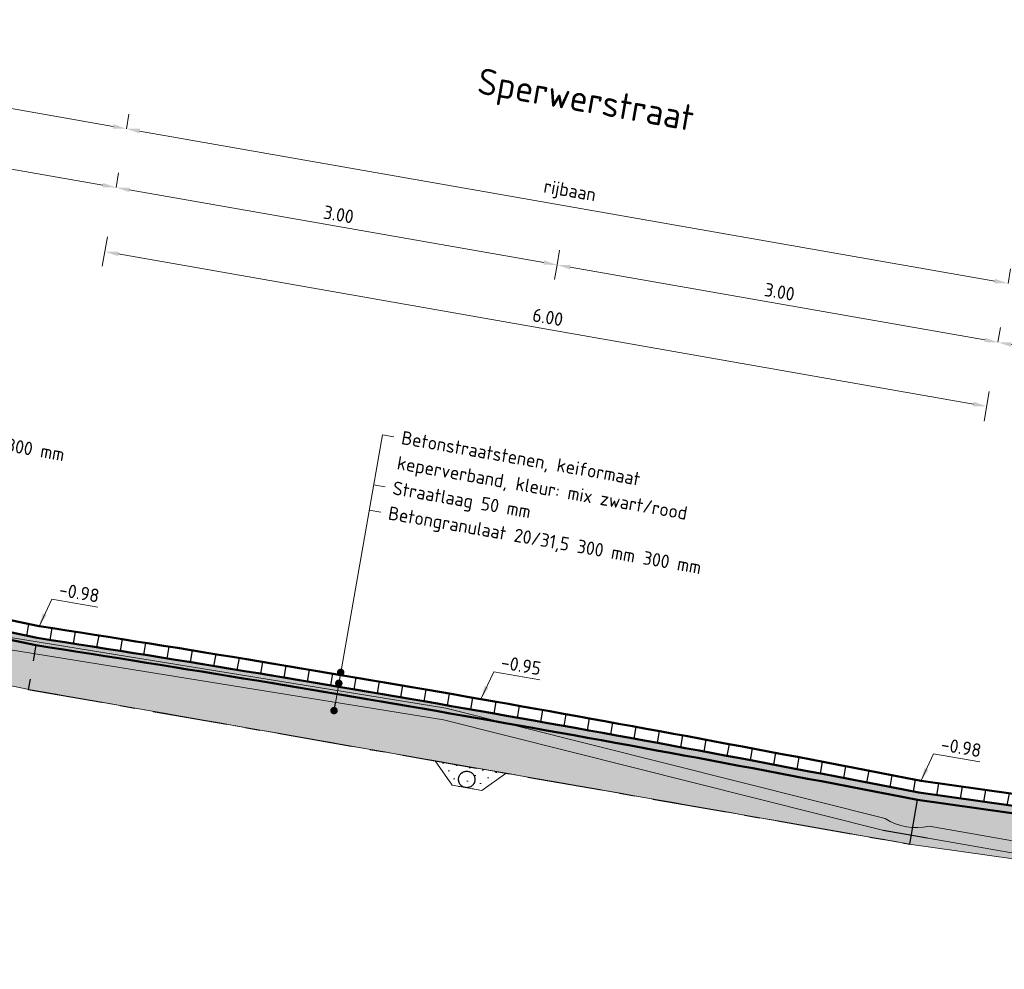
# Model space of a CAD drawing. Header units: metres. Extents: x 2514 to 227642, y 1683 to 852646.
# Tile 440 of 462: x 114396.61 to 114403.21, y 426101.97 to 426108.33. Entities that reach past the tile are written whole.
import ezdxf
from ezdxf.enums import TextEntityAlignment as Align

# ---------------------------------------------------------------- set-up
doc = ezdxf.new("R2010")
doc.units = ezdxf.units.M
doc.linetypes.add('DASHDOT', pattern=[7.5, 5, -1.25, 0, -1.25])
doc.linetypes.add('RI-DRAINAGE', pattern=[19.2, 6, -1.8, 1.8, -1.8, 2.4, -1.8, 1.8, -1.8])
doc.layers.get('Defpoints').update_dxf_attribs({"color": 244, "lineweight": 35})
for name, color, linetype, lineweight in [('B-WE-GW-GROND_ZAND_DRAINEERZAND-AD-50', 7, 'Continuous', 18), ('B-WE-OG-BEBOUWING_STRAATNAAM-T35', 2, 'Continuous', 35), ('B-WE-RI-DRAINAGE-GD', 90, 'RI-DRAINAGE', 25), ('B-WE-VH-GOOT-SD', 170, 'Continuous', 25), ('B-WE-VH-VERHARDING_BETONSTRAATSTEEN-GD', 252, 'Continuous', 25), ('B-WE-VH-VERHARDING_GEOTEXTIEL-GD', 252, 'Continuous', 25), ('N-WE-GW-GROND_GRIND-AD-50', 7, 'Continuous', 18), ('N-WE-GW-GROND_ZAND-AD-50', 7, 'Continuous', 18), ('N-WE-GW-GROND_ZAND_ONTGRAVEN-GD', 251, 'Continuous', 18), ('N-WE-VH-ELEMENTENVERHARDING-AD', 8, 'Continuous', 25), ('N-WE-VH-M', 7, 'Continuous', 18), ('N-WE-VH-NAP-T18', 1, 'Continuous', 18), ('N-WE-VH-T18', 10, 'Continuous', 18), ('N-WE-VH-VERHARDING_BETONSTRAATSTEEN-GD', 252, 'Continuous', 50), ('N-WE-VH-VERHARDING_FUNDERING-GD', 7, 'Continuous', 50), ('N-WE-VH-VERHARDING_FUNDERING-O', 7, 'Continuous', 18)]:
    doc.layers.add(name, color=color, linetype=linetype, lineweight=lineweight)
doc.styles.add('NLCS-ISO-M50-T18', font='NLCS-ISO.ttf', dxfattribs={"height": 0.09})
doc.styles.add('NLCS-ISO-M50-T18_CURSIEF', font='NLCS-ISO.ttf', dxfattribs={"oblique": 15, "height": 0.09})
doc.styles.add('NLCS-ISO-M50-T35', font='NLCS-ISO.ttf', dxfattribs={"height": 0.175})
doc.dimstyles.new('NLCS-M50-T18-PIJL_L2_H1', dxfattribs={"dimscale": 0.05, "dimtxt": 2.5, "dimasz": 1.8, "dimexe": 2, "dimexo": 2, "dimgap": 0.7, "dimtad": 1, "dimzin": 0, "dimdsep": 46, "dimtxsty": 'NLCS-ISO-M50-T18', "dimcen": 0, "dimdle": 2, "dimclrd": 256, "dimclre": 256, "dimclrt": 1, "dimadec": 1, "dimazin": 0, "dimtfac": 1, "dimtdec": 3, "dimtofl": 0, "dimtmove": 0, "dimatfit": 3, "dimfxl": 2, "dimfxlon": 1, "dimtfillclr": 256, "dimtolj": 1, "dimtzin": 0, "dimlwd": -1, "dimlwe": -1, "dimarcsym": 0})
doc.dimstyles.new('NLCS-M50-T18_CURSIEF-PIJL_A_L2_H1', dxfattribs={"dimscale": 0.05, "dimtxt": 2.5, "dimasz": 1.8, "dimexe": 2, "dimexo": 2, "dimgap": 0.7, "dimtad": 1, "dimzin": 0, "dimdsep": 46, "dimtxsty": 'NLCS-ISO-M50-T18_CURSIEF', "dimcen": 2.5, "dimdle": 2, "dimclrd": 256, "dimclre": 256, "dimclrt": 10, "dimadec": 1, "dimazin": 0, "dimtfac": 1, "dimtdec": 3, "dimtofl": 0, "dimtmove": 0, "dimatfit": 3, "dimfxl": 2, "dimtfillclr": 256, "dimtolj": 1, "dimtzin": 0, "dimlwd": -1, "dimlwe": -1, "dimarcsym": 0})
pattern_1 = [(80.050047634, (16.26626, -2.49229), (-0.1563622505, 0.02743007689), [])]
pattern_2 = [(350.050047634, (16.266258, -2.492287), (0.0361795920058, 0.0253803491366), [0, -0.0625])]
pattern_3 = [(350.013562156, (0, 0), (0.23165277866, 0.16228675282), [0.025, -0.175]), (80.013562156, (0, 0), (-0.16228675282, 0.23165277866), [0.025, -0.175]), (125.013562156, (0.02462, -0.00434), (-0.196969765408, 0.03468301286), [0.03535534, -0.24748738]), (350.013562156, (0.04413, 0.10646), (0.23165277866, 0.16228675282), [0.025, -0.175]), (35.013562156, (0.05427, 0.09198), (0.03468301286, 0.196969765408), [0.01767766, -0.26516504]), (125.013562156, (0.05427, 0.09198), (-0.196969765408, 0.03468301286), [0.01767766, -0.26516504]), (350.013562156, (0.12666, 0.1427), (0.23165277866, 0.16228675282), [0.03535534, -0.16464466]), (35.013562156, (0.12666, 0.1427), (0.03468301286, 0.196969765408), [0.025, -0.25784272]), (125.013562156, (0.16148, 0.13657), (-0.196969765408, 0.03468301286), [0.025, -0.25784272]), (80.013562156, (0.14409, 0.0254), (-0.16228675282, 0.23165277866), [0.025, -0.175]), (35.013562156, (0.14409, 0.0254), (0.03468301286, 0.196969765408), [0.01767766, -0.26516504]), (125.013562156, (0.15857, 0.03554), (-0.196969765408, 0.03468301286), [0.01767766, -0.26516504]), (350.013562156, (0.0333, 0.0449), (0.23165277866, 0.16228675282), [0.0125, -0.1675]), (350.013562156, (0.1897, 0.06814), (0.23165277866, 0.16228675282), [0.0125, -0.1675]), (80.013562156, (0.13247, 0.1036), (-0.16228675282, 0.23165277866), [0.0125, -0.1675]), (125.013562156, (0.13758, -0.01153), (-0.196969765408, 0.03468301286), [0.01767766, -0.26516504]), (125.013562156, (0.07525, 0.13906), (-0.196969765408, 0.03468301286), [0.01767766, -0.26516504]), (35.013562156, (0.10371, 0.04837), (0.03468301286, 0.196969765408), [0.01767766, -0.26516504]), (80.013562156, (0.07204, 0.0127), (-0.16228675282, 0.23165277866), [0.003125, -0.196875]), (80.013562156, (0.0959, 0.09417), (-0.16228675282, 0.23165277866), [0.003125, -0.196875]), (80.013562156, (0.1942, 0.11177), (-0.16228675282, 0.23165277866), [0.003125, -0.196875]), (80.013562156, (0.17885, 0.00658), (-0.16228675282, 0.23165277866), [0.003125, -0.196875])]

# ---------------------------------------------------------------- blocks, each defined once
blk = doc.blocks.new('*D1079')
at = {"layer": 'Defpoints', "color": 0, "transparency": 16777216}
for p in [(114392.8224, 426107.9853), (114397.2548, 426107.2077), (114397.2548, 426107.2077)]:
    blk.add_point(p, dxfattribs=at)
at = {"layer": 'N-WE-VH-M', "transparency": 16777216}
for p, q in [((114392.8224, 426107.9853), (114392.8397, 426108.0838)), ((114392.9111, 426107.9697), (114397.1661, 426107.2233)), ((114397.2548, 426107.2077), (114397.272, 426107.3062))]:
    blk.add_line(p, q, dxfattribs=at)
for points in [[(114392.9137, 426107.9845), (114392.9085, 426107.955), (114392.8224, 426107.9853)], [(114397.1687, 426107.2381), (114397.1635, 426107.2085), (114397.2548, 426107.2077)]]:
    blk.add_solid(points, dxfattribs=at)
at = {"layer": 'N-WE-VH-M', "color": 1, "transparency": 16777216, "insert": (114395.0524, 426107.6753), "char_height": 0.09, "attachment_point": 5, "rotation": 350.05005, "style": 'NLCS-ISO-M50-T18'}
blk.add_mtext('\\A1;4.50', dxfattribs=at)
blk = doc.blocks.new('*D1080')
at = {"layer": 'Defpoints', "color": 0, "transparency": 16777216}
for p in [(114397.2548, 426107.2077), (114400.2096, 426106.6894), (114400.2096, 426106.6894)]:
    blk.add_point(p, dxfattribs=at)
at = {"layer": 'N-WE-VH-M', "transparency": 16777216}
for p, q in [((114397.2548, 426107.2077), (114397.272, 426107.3062)), ((114397.3434, 426107.1922), (114400.121, 426106.7049)), ((114400.2096, 426106.6894), (114400.1924, 426106.5909))]:
    blk.add_line(p, q, dxfattribs=at)
for points in [[(114397.346, 426107.207), (114397.3408, 426107.1774), (114397.2548, 426107.2077)], [(114400.1236, 426106.7197), (114400.1184, 426106.6902), (114400.2096, 426106.6894)]]:
    blk.add_solid(points, dxfattribs=at)
at = {"layer": 'N-WE-VH-M', "color": 1, "transparency": 16777216, "insert": (114398.746, 426107.0274), "char_height": 0.09, "attachment_point": 5, "rotation": 350.05005, "style": 'NLCS-ISO-M50-T18'}
blk.add_mtext('\\A1;3.00', dxfattribs=at)
blk = doc.blocks.new('*D1081')
at = {"layer": 'Defpoints', "color": 0, "transparency": 16777216}
for p in [(114400.2096, 426106.6894), (114403.1645, 426106.171), (114403.1645, 426106.171)]:
    blk.add_point(p, dxfattribs=at)
at = {"layer": 'N-WE-VH-M', "transparency": 16777216}
for p, q in [((114400.2096, 426106.6894), (114400.2269, 426106.7879)), ((114400.2983, 426106.6738), (114403.0759, 426106.1866)), ((114403.1645, 426106.171), (114403.1818, 426106.2695))]:
    blk.add_line(p, q, dxfattribs=at)
for points in [[(114400.3009, 426106.6886), (114400.2957, 426106.6591), (114400.2096, 426106.6894)], [(114403.0785, 426106.2013), (114403.0733, 426106.1718), (114403.1645, 426106.171)]]:
    blk.add_solid(points, dxfattribs=at)
at = {"layer": 'N-WE-VH-M', "color": 1, "transparency": 16777216, "insert": (114401.7009, 426106.509), "char_height": 0.09, "attachment_point": 5, "rotation": 350.05005, "style": 'NLCS-ISO-M50-T18'}
blk.add_mtext('\\A1;3.00', dxfattribs=at)
blk = doc.blocks.new('*D1082')
at = {"layer": 'Defpoints', "color": 0, "transparency": 16777216}
for p in [(114403.1645, 426106.171), (114407.5968, 426105.3935), (114407.5968, 426105.3935)]:
    blk.add_point(p, dxfattribs=at)
at = {"layer": 'N-WE-VH-M', "transparency": 16777216}
for p, q in [((114403.1645, 426106.171), (114403.1818, 426106.2695)), ((114403.2532, 426106.1555), (114407.5082, 426105.409)), ((114407.5968, 426105.3935), (114407.5796, 426105.295))]:
    blk.add_line(p, q, dxfattribs=at)
for points in [[(114403.2558, 426106.1702), (114403.2506, 426106.1407), (114403.1645, 426106.171)], [(114407.5108, 426105.4238), (114407.5056, 426105.3943), (114407.5968, 426105.3935)]]:
    blk.add_solid(points, dxfattribs=at)
at = {"layer": 'N-WE-VH-M', "color": 1, "transparency": 16777216, "insert": (114405.3945, 426105.861), "char_height": 0.09, "attachment_point": 5, "rotation": 350.05005, "style": 'NLCS-ISO-M50-T18'}
blk.add_mtext('\\A1;4.50', dxfattribs=at)
blk = doc.blocks.new('*D1093')
at = {"layer": 'Defpoints', "color": 0, "transparency": 16777216}
for p in [(114397.2548, 426107.2077), (114403.1645, 426106.171), (114403.0892, 426105.7417)]:
    blk.add_point(p, dxfattribs=at)
at = {"layer": 'N-WE-VH-M', "transparency": 16777216}
for p, q in [((114397.1967, 426106.8769), (114397.1622, 426106.68)), ((114397.2681, 426106.7629), (114403.0006, 426105.7573)), ((114403.1065, 426105.8402), (114403.0719, 426105.6432))]:
    blk.add_line(p, q, dxfattribs=at)
for points in [[(114397.2707, 426106.7777), (114397.2655, 426106.7481), (114397.1794, 426106.7785)], [(114403.0031, 426105.772), (114402.998, 426105.7425), (114403.0892, 426105.7417)]]:
    blk.add_solid(points, dxfattribs=at)
at = {"layer": 'N-WE-VH-M', "color": 1, "transparency": 16777216, "insert": (114400.1481, 426106.3389), "char_height": 0.09, "attachment_point": 5, "rotation": 350.05005, "style": 'NLCS-ISO-M50-T18'}
blk.add_mtext('\\A1;6.00', dxfattribs=at)
blk = doc.blocks.new('_Dot')
at = {"color": 0, "linetype": 'ByBlock', "lineweight": -2}
blk.add_line((-0.5, 0), (-1, 0), dxfattribs=at)
at = {"color": 0, "linetype": 'ByBlock', "const_width": 0.5}
blk.add_lwpolyline([(-0.25, 0, 1), (0.25, 0, 1)], format="xyb", close=True, dxfattribs=at)
blk = doc.blocks.new('*D933')
at = {"layer": 'Defpoints', "color": 0, "ltscale": 0.2, "transparency": 16777216}
for p in [(114392.8921, 426108.3792), (114392.8921, 426108.3792), (114397.3239, 426107.6017)]:
    blk.add_point(p, dxfattribs=at)
at = {"layer": 'N-WE-VH-M', "ltscale": 0.2, "transparency": 16777216}
for p, q in [((114392.8921, 426108.3792), (114392.9094, 426108.4777)), ((114397.2352, 426107.6173), (114392.9808, 426108.3636)), ((114397.3239, 426107.6017), (114397.3412, 426107.7002))]:
    blk.add_line(p, q, dxfattribs=at)
for points in [[(114392.9834, 426108.3784), (114392.9782, 426108.3488), (114392.8921, 426108.3792)], [(114397.2378, 426107.6321), (114397.2326, 426107.6025), (114397.3239, 426107.6017)]]:
    blk.add_solid(points, dxfattribs=at)
at = {"layer": 'N-WE-VH-M', "color": 1, "ltscale": 0.2, "transparency": 16777216, "insert": (114395.1242, 426108.0825), "char_height": 0.09, "attachment_point": 5, "rotation": 350.05005, "style": 'NLCS-ISO-M50-T18'}
blk.add_mtext('\\A1;haaksparkeervak', dxfattribs=at)
blk = doc.blocks.new('*D934')
at = {"layer": 'Defpoints', "color": 0, "transparency": 16777216}
for p in [(114397.3239, 426107.6017), (114403.2321, 426106.5653), (114403.2321, 426106.5653)]:
    blk.add_point(p, dxfattribs=at)
at = {"layer": 'N-WE-VH-M', "transparency": 16777216}
for p, q in [((114397.3239, 426107.6017), (114397.3412, 426107.7002)), ((114397.4125, 426107.5862), (114403.1434, 426106.5808)), ((114403.2321, 426106.5653), (114403.2493, 426106.6638))]:
    blk.add_line(p, q, dxfattribs=at)
for points in [[(114397.4151, 426107.601), (114397.4099, 426107.5714), (114397.3239, 426107.6017)], [(114403.146, 426106.5956), (114403.1408, 426106.5661), (114403.2321, 426106.5653)]]:
    blk.add_solid(points, dxfattribs=at)
at = {"layer": 'N-WE-VH-M', "color": 1, "transparency": 16777216, "insert": (114400.2941, 426107.1756), "char_height": 0.09, "attachment_point": 5, "rotation": 350.05005, "style": 'NLCS-ISO-M50-T18'}
blk.add_mtext('\\A1;rijbaan', dxfattribs=at)

msp = doc.modelspace()

# ---------------------------------------------------------------- hatches: boundary and pattern name
at = {"layer": 'B-WE-GW-GROND_ZAND_DRAINEERZAND-AD-50', "ltscale": 0.2}
h = msp.add_hatch(dxfattribs=at)
h.set_pattern_fill('AGW-GROND_ZAND_DRAINZAND-SO', color=256, scale=0.05, pattern_type=2)
h.set_pattern_definition([(35.05005, (114496.004966, 426215.377454), (-0.036467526, 0.05198432), [0, -0.0635])])
h.paths.add_polyline_path([(114399.3928, 426103.3667), (114399.8684, 426103.2833), (114399.7047, 426103.1685), (114399.5077, 426103.203)])
at = {"layer": 'N-WE-GW-GROND_GRIND-AD-50', "ltscale": 0.1}
h = msp.add_hatch(dxfattribs=at)
h.set_pattern_fill('AVH-FUNDERING_02-SO', color=1, scale=0.2, pattern_type=2)
h.set_pattern_definition(pattern_3)
edge = h.paths.add_edge_path()
edge.add_arc((114358.3205, 425960.5037), 148.1416, 78.890182, 81.209914)
edge.add_line((114380.9587, 426106.9054), (114380.9068, 426106.6097))
edge.add_line((114380.9068, 426106.6097), (114380.9098, 426106.6091))
edge.add_arc((99057.922, 338742.2016), 88697.9913, 80.048112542, 80.051982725, ccw=False)
edge.add_line((114386.811, 426105.5738), (114386.814, 426105.5734))
edge.add_line((114386.814, 426105.5734), (114386.8659, 426105.8691))
h = msp.add_hatch(dxfattribs=at)
h.set_pattern_fill('AVH-FUNDERING_02-SO', color=1, scale=0.2, pattern_type=2)
h.set_pattern_definition(pattern_3)
edge = h.paths.add_edge_path()
edge.add_arc((114373.8781, 425956.589), 149.309, 78.899252, 81.200843)
edge.add_line((114396.718, 426104.1407), (114396.6662, 426103.8451))
edge.add_line((114396.6662, 426103.8451), (114396.6692, 426103.8445))
edge.add_arc((106736.6406, 382421.3249), 44349.0535, 80.04617746, 80.05391781, ccw=False)
edge.add_line((114402.5704, 426102.8092), (114402.5734, 426102.8088))
edge.add_line((114402.5734, 426102.8088), (114402.6252, 426103.1045))
h = msp.add_hatch(dxfattribs=at)
h.set_pattern_fill('AGW-GROND_GRIND-SO', color=1, scale=0.05, pattern_type=2)
h.set_pattern_definition([(350.01356216, (0.20564, 0.01456), (0.57913194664, 0.40571688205), [0.025, -0.15, 0.025, -0.3]), (350.01356216, (0.4562, -0.00417), (0.57913194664, 0.40571688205), [0.025, -0.475]), (350.01356216, (0.19403, 0.09276), (0.57913194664, 0.40571688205), [0.05, -0.45]), (350.01356216, (0.3461, 0.09137), (0.57913194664, 0.40571688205), [0.025, -0.475]), (350.01356216, (0.12883, 0.155), (0.57913194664, 0.40571688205), [0.025, -0.475]), (350.01356216, (0.33447, 0.16957), (0.57913194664, 0.40571688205), [0.05, -0.45]), (350.01356216, (0.16646, 0.22454), (0.57913194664, 0.40571688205), [0.05, -0.175, 0.025, -0.25]), (350.01356216, (0.17513, 0.2738), (0.57913194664, 0.40571688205), [0.05, -0.275, 0.05, -0.125]), (350.01356216, (0.3272, 0.2724), (0.57913194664, 0.40571688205), [0.025, -0.475]), (350.01356216, (0.3402, 0.34625), (0.57913194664, 0.40571688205), [0.025, -0.475]), (350.01356216, (0.0737, 0.41856), (0.57913194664, 0.40571688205), [0.025, -0.475]), (350.01356216, (0.20114, 0.4215), (0.57913194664, 0.40571688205), [0.025, -0.175, 0.05, -0.25]), (80.01356216, (0.0709, 0.11444), (-0.40571688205, 0.57913194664), [0.025, -0.225, 0.025, -0.225]), (80.01356216, (0.10855, 0.18396), (-0.40571688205, 0.57913194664), [0.025, -0.475]), (80.01356216, (0.18086, 0.45046), (-0.40571688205, 0.57913194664), [0.025, -0.475]), (80.01356216, (0.17513, 0.2738), (-0.40571688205, 0.57913194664), [0.05, -0.45]), (80.01356216, (0.16073, 0.04785), (-0.40571688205, 0.57913194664), [0.025, -0.475]), (80.01356216, (0.2547, 0.43746), (-0.40571688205, 0.57913194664), [0.025, -0.475]), (80.01356216, (0.25333, 0.2854), (-0.40571688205, 0.57913194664), [0.025, -0.475]), (80.01356216, (0.3012, 0.12466), (-0.40571688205, 0.57913194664), [0.025, -0.475]), (80.01356216, (0.37783, 0.4158), (-0.40571688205, 0.57913194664), [0.025, -0.475]), (80.01356216, (0.38077, 0.28834), (-0.40571688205, 0.57913194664), [0.025, -0.475]), (80.01356216, (0.38805, 0.1855), (-0.40571688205, 0.57913194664), [0.05, -0.45]), (80.01356216, (0.39967, 0.1073), (-0.40571688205, 0.57913194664), [0.025, -0.475]), (80.01356216, (0.44163, 0.20147), (-0.40571688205, 0.57913194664), [0.025, -0.475]), (80.01356216, (0.41856, -0.0737), (-0.40571688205, 0.57913194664), [0.025, -0.3, 0.05, -0.125]), (35.01356216, (0.05202, 0.29545), (0.08670753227, 0.49242441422), [0.03535, -0.176775, 0.03535, -0.247485, 0.03535, -0.17679678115]), (35.01356216, (0.16507, 0.07247), (0.08670753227, 0.49242441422), [0.03535, -0.247485, 0.03535, -0.0707, 0.03535, -0.28287178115]), (35.01356216, (0.04196, 0.09415), (0.0867075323, 0.49242441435), [0.035355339, -0.4596195, 0.0707105, -0.141421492]), (35.01356216, (0.20703, 0.16662), (0.0867075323, 0.49242441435), [0.035355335, -0.14142135, 0.035355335, -0.49497476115]), (35.01356216, (0.22437, 0.2651), (0.0867075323, 0.49242441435), [0.035355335, -0.67175144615]), (35.01356216, (0.3055, 0.14928), (0.0867075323, 0.49242441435), [0.035355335, -0.67175144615]), (35.01356216, (0.41267, 0.18118), (0.0867075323, 0.49242441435), [0.035355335, -0.67175144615]), (35.01356216, (0.29545, -0.05202), (0.0867075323, 0.49242441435), [0.035355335, -0.67175144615]), (125.01356216, (0.17235, -0.03035), (-0.49242441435, 0.0867075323), [0.035355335, -0.67175144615]), (125.01356216, (0.4229, -0.04908), (-0.49242441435, 0.0867075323), [0.0353553, -0.49497475, 0.0353553, -0.14142143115]), (125.01356216, (0.3272, 0.2724), (-0.49242441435, 0.0867075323), [0.035355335, -0.67175144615]), (125.01356216, (0.20114, 0.4215), (-0.49242441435, 0.0867075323), [0.035355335, -0.67175144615]), (125.01356216, (0.4562, -0.00417), (-0.49242441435, 0.0867075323), [0.035355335, -0.67175144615]), (125.01356216, (0.26355, 0.05513), (-0.49242441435, 0.0867075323), [0.035355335, -0.67175144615]), (125.01356216, (0.25767, 0.31), (-0.49242441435, 0.0867075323), [0.035355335, -0.67175144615]), (125.01356216, (0.4952, 0.21742), (-0.49242441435, 0.0867075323), [0.035355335, -0.67175144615]), (125.01356216, (0.404, 0.13194), (-0.49242441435, 0.0867075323), [0.035355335, -0.67175144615]), (125.01356216, (0.236, 0.1869), (-0.49242441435, 0.0867075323), [0.035355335, -0.67175144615]), (125.01356216, (0.12883, 0.155), (-0.49242441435, 0.0867075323), [0.035355, -0.35355339, 0.035355, -0.28284339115]), (125.01356216, (0.44596, 0.2261), (-0.49242441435, 0.0867075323), [0.0353553, -0.0707106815, 0.0353553, -0.5656855]), (16.578613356, (0.32441, -0.03174), (0.49242441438, -0.0867075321), [0.0559, -0.2795, 0.0559, -0.7267339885]), (16.578613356, (0.4692, 0.0697), (0.49242441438, -0.0867075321), [0.0559, -0.5031, 0.0559, -0.503133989]), (16.578613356, (0.4808, -0.0085), (0.49242441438, -0.0867075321), [0.055901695, -1.06213229]), (16.578613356, (0.11288, 0.20858), (0.49242441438, -0.0867075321), [0.055901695, -1.06213229]), (16.578613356, (0.1838, 0.32302), (0.49242441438, -0.0867075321), [0.055901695, -1.06213229]), (16.578613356, (0.09848, -0.01734), (0.49242441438, -0.0867075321), [0.055901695, -1.06213229]), (53.448510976, (0.3069, 0.30134), (0.08670753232, 0.49242441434), [0.055901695, -1.06213229]), (53.448510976, (0.23026, 0.01022), (0.08670753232, 0.49242441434), [0.055901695, -1.06213229]), (53.448510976, (0.4359, 0.02478), (0.08670753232, 0.49242441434), [0.055901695, -1.06213229]), (53.448510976, (0.08098, 0.31574), (0.08670753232, 0.49242441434), [0.055901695, -1.06213229]), (143.448510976, (0.34609, 0.09137), (-0.49242441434, 0.08670753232), [0.055901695, -1.06213229]), (143.448510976, (0.20564, 0.01456), (-0.49242441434, 0.08670753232), [0.055901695, -1.06213229]), (143.448510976, (0.07525, 0.13906), (-0.49242441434, 0.08670753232), [0.055901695, -1.06213229])])
h.paths.add_polyline_path([(114402.6252, 426103.1045), (114402.5734, 426102.8088), (114407.6851, 426102.0867), (114407.4753, 426102.3857), (114407.2291, 426102.4289), (114407.0813, 426102.4549), (114407.0848, 426102.4745)])
h.paths.add_polyline_path([(114396.6662, 426103.8451), (114396.718, 426104.1407), (114394.2673, 426104.6554), (114394.2153, 426104.3598)])
h = msp.add_hatch(dxfattribs=at)
h.set_pattern_fill('AVH-FUNDERING_02-SO', color=1, scale=0.2, pattern_type=2)
h.set_pattern_definition([(350.013562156, (5.49286, 11.75413), (0.23165277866, 0.16228675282), [0.025, -0.175]), (80.013562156, (5.49286, 11.75413), (-0.16228675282, 0.23165277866), [0.025, -0.175]), (125.013562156, (5.51748, 11.7498), (-0.196969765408, 0.03468301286), [0.03535534, -0.24748738]), (350.013562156, (5.53699, 11.8606), (0.23165277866, 0.16228675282), [0.025, -0.175]), (35.013562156, (5.54713, 11.84611), (0.03468301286, 0.196969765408), [0.01767766, -0.26516504]), (125.013562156, (5.54713, 11.84611), (-0.196969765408, 0.03468301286), [0.01767766, -0.26516504]), (350.013562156, (5.61952, 11.89683), (0.23165277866, 0.16228675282), [0.03535534, -0.16464466]), (35.013562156, (5.61952, 11.89683), (0.03468301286, 0.196969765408), [0.025, -0.25784272]), (125.013562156, (5.65434, 11.8907), (-0.196969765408, 0.03468301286), [0.025, -0.25784272]), (80.013562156, (5.63694, 11.77953), (-0.16228675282, 0.23165277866), [0.025, -0.175]), (35.013562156, (5.63694, 11.77953), (0.03468301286, 0.196969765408), [0.01767766, -0.26516504]), (125.013562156, (5.65142, 11.78967), (-0.196969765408, 0.03468301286), [0.01767766, -0.26516504]), (350.013562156, (5.52615, 11.79904), (0.23165277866, 0.16228675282), [0.0125, -0.1675]), (350.013562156, (5.68255, 11.82227), (0.23165277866, 0.16228675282), [0.0125, -0.1675]), (80.013562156, (5.62533, 11.85773), (-0.16228675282, 0.23165277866), [0.0125, -0.1675]), (125.013562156, (5.63044, 11.7426), (-0.196969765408, 0.03468301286), [0.01767766, -0.26516504]), (125.013562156, (5.56811, 11.89319), (-0.196969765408, 0.03468301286), [0.01767766, -0.26516504]), (35.013562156, (5.59657, 11.8025), (0.03468301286, 0.196969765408), [0.01767766, -0.26516504]), (80.013562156, (5.5649, 11.76683), (-0.16228675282, 0.23165277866), [0.003125, -0.196875]), (80.013562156, (5.58876, 11.8483), (-0.16228675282, 0.23165277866), [0.003125, -0.196875]), (80.013562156, (5.68706, 11.8659), (-0.16228675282, 0.23165277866), [0.003125, -0.196875]), (80.013562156, (5.6717, 11.76072), (-0.16228675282, 0.23165277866), [0.003125, -0.196875])])
edge = h.paths.add_edge_path()
edge.add_line((114402.5699, 426102.8094), (114402.5734, 426102.8088))
edge.add_line((114402.5734, 426102.8088), (114402.6252, 426103.1045))
edge.add_arc((114373.8318, 425956.3516), 149.5509, 78.899366, 81.19785)
edge.add_line((114396.7165, 426104.1412), (114396.6646, 426103.8455))
edge.add_line((114396.6646, 426103.8455), (114396.6676, 426103.8449))
edge.add_line((114396.6676, 426103.8449), (114402.5699, 426102.8094))
at = {"layer": 'N-WE-GW-GROND_ZAND-AD-50', "ltscale": 0.2}
h = msp.add_hatch(dxfattribs=at)
h.set_pattern_fill('AGW-GROND_ZAND_CUNETZAND-SO', color=1, scale=0.05, pattern_type=2)
h.set_pattern_definition(pattern_2)
h.paths.add_polyline_path([(114396.7254, 426104.1903), (114392.319, 426105.1156), (114392.3104, 426105.0663), (114396.7168, 426104.141)])
h = msp.add_hatch(dxfattribs=at)
h.set_pattern_fill('AGW-GROND_ZAND_CUNETZAND-SO', color=1, scale=0.05, pattern_type=2)
h.set_pattern_definition(pattern_2)
edge = h.paths.add_edge_path()
edge.add_line((114396.7168, 426104.141), (114396.718, 426104.1407))
edge.add_arc((114373.8781, 425956.589), 149.309, 78.899252, 81.200843, ccw=False)
edge.add_line((114402.6252, 426103.1045), (114402.6265, 426103.1043))
edge.add_line((114402.6265, 426103.1043), (114402.6352, 426103.1535))
edge.add_arc((114373.8628, 425956.5022), 149.4472, 78.899816, 81.20028)
edge.add_line((114396.7254, 426104.1902), (114396.7168, 426104.141))
h = msp.add_hatch(dxfattribs=at)
h.set_pattern_fill('AGW-GROND_ZAND_CUNETZAND-SO', color=1, scale=0.05, pattern_type=2)
h.set_pattern_definition(pattern_2)
h.paths.add_polyline_path([(114407.0848, 426102.4745), (114407.0934, 426102.5238), (114402.6352, 426103.1536), (114402.6265, 426103.1043)])
at = {"layer": 'N-WE-VH-ELEMENTENVERHARDING-AD'}
h = msp.add_hatch(dxfattribs=at)
h.set_pattern_fill('ANSI31', color=1, scale=0.05, angle=45)
h.set_pattern_definition(pattern_1)
h.paths.add_polyline_path([(114396.7392, 426104.2691), (114392.3328, 426105.1944), (114392.319, 426105.1156), (114396.7254, 426104.1903)])
h = msp.add_hatch(dxfattribs=at)
h.set_pattern_fill('ANSI31', color=1, scale=0.05, angle=45)
h.set_pattern_definition(pattern_1)
edge = h.paths.add_edge_path()
edge.add_line((114396.7254, 426104.1903), (114396.7262, 426104.1901))
edge.add_arc((114373.8399, 425956.3712), 149.5801, 78.901145, 81.19895, ccw=False)
edge.add_line((114402.6344, 426103.1537), (114402.6352, 426103.1536))
edge.add_line((114402.6352, 426103.1536), (114402.649, 426103.2324))
edge.add_arc((114373.7785, 425956.0216), 150.0151, 78.90417, 81.195925)
edge.add_line((114396.7392, 426104.2691), (114396.7254, 426104.1903))
h = msp.add_hatch(dxfattribs=at)
h.set_pattern_fill('ANSI31', color=1, scale=0.05, angle=45)
h.set_pattern_definition(pattern_1)
h.paths.add_polyline_path([(114407.0934, 426102.5238), (114407.1072, 426102.6026), (114402.649, 426103.2324), (114402.6352, 426103.1536)])

# ---------------------------------------------------------------- linework, layer by layer
at = {"layer": 'B-WE-RI-DRAINAGE-GD', "ltscale": 0.2}
msp.add_circle((114399.6048, 426103.2418), 0.055, dxfattribs=at)
at = {"layer": 'B-WE-VH-GOOT-SD', "color": 251}
msp.add_lwpolyline([(114402.3943, 426102.9012), (114402.3943, 426102.9014), (114402.6898, 426102.8496)], dxfattribs=at)
at = {"layer": 'B-WE-VH-VERHARDING_BETONSTRAATSTEEN-GD', "color": 251, "lineweight": 5, "ltscale": 0.2, "flags": 128}
msp.add_lwpolyline([(114392.2393, 426104.9875), (114396.181, 426104.2554, 0.2), (114396.4765, 426104.2035), (114399.4648, 426103.7199), (114402.4081, 426102.9802, 0.2), (114402.7036, 426102.9284), (114406.951, 426102.1833)], format="xyb", dxfattribs=at)
msp.add_lwpolyline([(114392.2247, 426104.9088), (114396.1668, 426104.1766), (114396.4632, 426104.1246), (114399.4486, 426103.6415), (114402.3914, 426102.9019), (114406.9372, 426102.1045)], dxfattribs=at)
at = {"layer": 'B-WE-VH-VERHARDING_GEOTEXTIEL-GD', "color": 3, "linetype": 'DASHDOT', "ltscale": 0.1, "flags": 128}
msp.add_lwpolyline([(114396.6662, 426103.8451), (114402.5734, 426102.8088), (114402.6252, 426103.1045, 0.010043), (114396.718, 426104.1407), (114396.6662, 426103.8451), (114396.6692, 426103.8445, -0.000008), (114396.671, 426103.8442, -0.000008)], format="xyb", close=True, dxfattribs=at)
at = {"layer": 'N-WE-GW-GROND_ZAND_ONTGRAVEN-GD', "ltscale": 0.2, "flags": 128}
msp.add_lwpolyline([(114396.671, 426103.8442), (114402.5734, 426102.8088)], dxfattribs=at)
msp.add_lwpolyline([(114399.3928, 426103.3667), (114399.8684, 426103.2833), (114399.7047, 426103.1685), (114399.5077, 426103.203)], close=True, dxfattribs=at)
at = {"layer": 'N-WE-VH-M'}
for p, q in [((114398.713, 426103.6908), (114399.0395, 426105.5519)), ((114399.0395, 426105.5519), (114399.1167, 426105.5384)), ((114398.9804, 426105.2151), (114399.0576, 426105.2015)), ((114398.9509, 426105.0466), (114399.028, 426105.0331))]:
    msp.add_line(p, q, dxfattribs=at)
at = {"layer": 'N-WE-VH-VERHARDING_BETONSTRAATSTEEN-GD', "color": 1, "ltscale": 0.2, "flags": 128}
for points in [[(114392.3328, 426105.1944), (114396.7392, 426104.2691, -0.01), (114402.649, 426103.2324), (114407.1072, 426102.6026)], [(114392.319, 426105.1156), (114396.7262, 426104.1901, -0.010026), (114402.6344, 426103.1537), (114407.0934, 426102.5238)]]:
    msp.add_lwpolyline(points, format="xyb", dxfattribs=at)
at = {"layer": 'N-WE-VH-VERHARDING_FUNDERING-GD', "color": 1, "ltscale": 0.2, "flags": 128}
msp.add_lwpolyline([(114392.3104, 426105.0663), (114396.718, 426104.1407, -0.010043), (114402.6252, 426103.1045), (114407.0848, 426102.4745)], format="xyb", dxfattribs=at)
at = {"layer": 'N-WE-VH-VERHARDING_FUNDERING-O', "color": 1, "lineweight": 5, "ltscale": 0.2, "flags": 128}
msp.add_lwpolyline([(114407.4753, 426102.3857), (114407.0813, 426102.4549), (114407.0848, 426102.4745), (114402.6252, 426103.1045, 0.010043), (114396.718, 426104.1407), (114394.2673, 426104.6554), (114394.2153, 426104.3597), (114396.6692, 426103.8445, -0.000034), (114402.5704, 426102.8092), (114407.6851, 426102.0867)], format="xyb", close=True, dxfattribs=at)

# ---------------------------------------------------------------- block references
at = {"layer": 'N-WE-VH-M', "xscale": 0.04999999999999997, "yscale": 0.04999999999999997, "zscale": 0.04999999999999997, "rotation": 260.0500476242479}
for p in [(114398.7601, 426103.9591), (114398.7473, 426103.886), (114398.7152, 426103.7031)]:
    msp.add_blockref('_Dot', p, dxfattribs=at)

# ---------------------------------------------------------------- texts
at = {"layer": 'B-WE-OG-BEBOUWING_STRAATNAAM-T35', "style": 'NLCS-ISO-M50-T35'}
msp.add_text('Sperwerstraat', height=0.175, rotation=350, dxfattribs=at).set_placement((114400.3994, 426107.7725), align=Align.MIDDLE)
at = {"layer": 'N-WE-VH-NAP-T18', "style": 'NLCS-ISO-M50-T18'}
for s, p in [('-0.98', (114396.8671, 426104.4725)), ('-0.95', (114399.8288, 426103.9857)), ('-0.98', (114402.7769, 426103.4358))]:
    msp.add_text(s, height=0.09, rotation=350.05005, dxfattribs=at).set_placement(p)
at = {"layer": 'N-WE-VH-T18', "style": 'NLCS-ISO-M50-T18'}
for s, p in [('Betongranulaat 0/16 300 mm', (114395.3939, 426105.6375)), ('Betonstraatstenen, keiformaat', (114399.1615, 426105.4896)), ('keperverband, kleur: mix zwart/rood', (114399.132, 426105.3212)), ('Straatlaag 50 mm', (114399.1024, 426105.1527)), ('Betongranulaat 20/31,5 300 mm 300 mm', (114399.0729, 426104.9843))]:
    msp.add_text(s, height=0.09, rotation=350.05005, dxfattribs=at).set_placement(p)

# ---------------------------------------------------------------- dimensions: what is measured, and where the dimension line sits
at = {"layer": 'N-WE-VH-M', "ltscale": 0.2}
dim = msp.add_linear_dim(base=(114392.8921, 426108.3792), p1=(114397.3239, 426107.6017), p2=(114392.8921, 426108.3792), angle=350.05005, text='haaksparkeervak', dimstyle='NLCS-M50-T18-PIJL_L2_H1', override={"dimclrt": 1, "dimtmove": 1}, dxfattribs=at)
dim.commit()
dim.dimension.update_dxf_attribs({"geometry": '*D933', "text_midpoint": (114395.1242, 426108.0825)})
at = {"layer": 'N-WE-VH-M'}
for base, p1, p2, picture, middle in [((114397.2548, 426107.2077), (114392.8224, 426107.9853), (114397.2548, 426107.2077), '*D1079', (114395.0524, 426107.6753)), ((114400.2096, 426106.6894), (114397.2548, 426107.2077), (114400.2096, 426106.6894), '*D1080', (114398.746, 426107.0274)), ((114403.0892, 426105.7417), (114397.2548, 426107.2077), (114403.1645, 426106.171), '*D1093', (114400.1481, 426106.3389)), ((114403.1645, 426106.171), (114400.2096, 426106.6894), (114403.1645, 426106.171), '*D1081', (114401.7009, 426106.509)), ((114407.5968, 426105.3935), (114403.1645, 426106.171), (114407.5968, 426105.3935), '*D1082', (114405.3945, 426105.861))]:
    dim = msp.add_linear_dim(base=base, p1=p1, p2=p2, angle=350.05005, dimstyle='NLCS-M50-T18-PIJL_L2_H1', override={"dimclrt": 1}, dxfattribs=at)
    dim.commit()
    dim.dimension.update_dxf_attribs({"geometry": picture, "text_midpoint": middle})
dim = msp.add_linear_dim(base=(114403.2321, 426106.5653), p1=(114397.3239, 426107.6017), p2=(114403.2321, 426106.5653), angle=350.05005, text='rijbaan', dimstyle='NLCS-M50-T18-PIJL_L2_H1', override={"dimclrt": 1}, dxfattribs=at)
dim.commit()
dim.dimension.update_dxf_attribs({"geometry": '*D934', "text_midpoint": (114400.2941, 426107.1756)})

# ---------------------------------------------------------------- leaders
for points in [[(114396.7384, 426104.2673), (114396.8236, 426104.4504), (114397.1335, 426104.396)], [(114399.7, 426103.7805), (114399.7852, 426103.9635), (114400.0951, 426103.9092)], [(114402.6482, 426103.2306), (114402.7333, 426103.4136), (114403.0432, 426103.3593)]]:
    msp.add_leader(points, dimstyle='NLCS-M50-T18_CURSIEF-PIJL_A_L2_H1', override={"dimgap": 0.7, "dimtad": 0}, dxfattribs=at)

doc.saveas('drawing.dxf')
